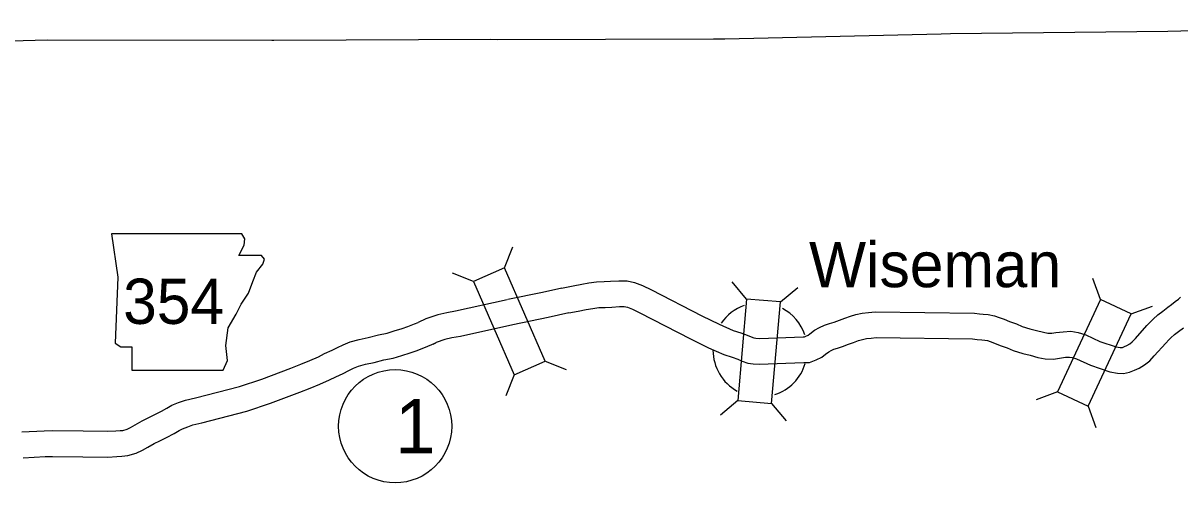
# Model space of a CAD drawing. Extents: x -939622 to -934222, y 1383701 to 1385301.
# Drawn here: x -936414.36 to -936373.86, y 1385077.05 to 1385093.13 of the extents above; entities that cross this region are included whole.
import ezdxf

# ---------------------------------------------------------------- set-up
doc = ezdxf.new("R2010")
doc.units = 0
for name, color, linetype in [('Level 10', 7, 'Continuous'), ('Level 2', 7, 'Continuous'), ('Level 20', 7, 'Continuous'), ('Level 21', 7, 'Continuous'), ('Level 24', 7, 'Continuous'), ('Level 27', 7, 'Continuous')]:
    doc.layers.add(name, color=color, linetype=linetype)

msp = doc.modelspace()

# ---------------------------------------------------------------- linework, layer by layer
at = {"layer": 'Level 10'}
for points in [[(-936395.498, 1385083.861), (-936395.448, 1385083.871), (-936395.101, 1385083.938), (-936394.802, 1385083.999), (-936394.547, 1385084.039), (-936394.284, 1385084.079), (-936394.016, 1385084.086), (-936393.795, 1385084.097), (-936393.499, 1385084.117), (-936393.209, 1385084.112), (-936392.953, 1385084.055), (-936392.671, 1385083.954), (-936392.363, 1385083.801), (-936390.593, 1385082.888), (-936389.984, 1385082.593), (-936389.499, 1385082.382), (-936389.235, 1385082.294), (-936389.008, 1385082.211), (-936388.864, 1385082.15), (-936388.777, 1385082.121), (-936388.704, 1385082.111), (-936388.57, 1385082.099), (-936387.043, 1385082.155), (-936387, 1385082.155), (-936386.953, 1385082.173), (-936386.872, 1385082.213), (-936386.813, 1385082.257), (-936386.652, 1385082.383), (-936386.471, 1385082.485), (-936386.299, 1385082.561), (-936386.124, 1385082.619), (-936385.968, 1385082.67), (-936385.771, 1385082.743), (-936385.589, 1385082.807), (-936385.392, 1385082.877), (-936385.207, 1385082.933), (-936384.98, 1385082.985), (-936384.756, 1385083.007), (-936384.528, 1385083.029), (-936381.055, 1385082.981), (-936380.879, 1385082.956), (-936380.746, 1385082.951), (-936380.566, 1385082.938), (-936380.35, 1385082.895), (-936380.191, 1385082.834), (-936380.015, 1385082.773), (-936379.825, 1385082.689), (-936379.582, 1385082.611), (-936379.377, 1385082.52), (-936379.113, 1385082.438), (-936378.882, 1385082.382), (-936378.632, 1385082.314), (-936378.482, 1385082.288), (-936378.34, 1385082.281), (-936378.197, 1385082.306), (-936377.95, 1385082.334), (-936377.673, 1385082.352), (-936377.416, 1385082.309), (-936377.152, 1385082.226), (-936376.657, 1385081.995), (-936376.089, 1385081.805), (-936375.951, 1385081.782), (-936375.901, 1385081.78), (-936375.866, 1385081.786), (-936375.803, 1385081.811), (-936375.713, 1385081.853), (-936375.617, 1385081.911), (-936375.528, 1385081.984), (-936375.416, 1385082.1), (-936375.017, 1385082.546), (-936374.887, 1385082.683), (-936374.796, 1385082.771), (-936374.632, 1385082.923), (-936374.457, 1385083.056), (-936374.276, 1385083.194), (-936374.15, 1385083.287), (-936374.026, 1385083.385), (-936373.907, 1385083.477), (-936373.839, 1385083.539)], [(-936395.498, 1385083.861), (-936396.174, 1385083.706), (-936397.394, 1385083.455)], [(-936397.408, 1385083.453), (-936399.22, 1385083.048), (-936399.52, 1385083), (-936399.844, 1385082.924), (-936400.262, 1385082.78), (-936400.523, 1385082.658)], [(-936395.257, 1385082.991), (-936394.926, 1385083.055), (-936394.642, 1385083.113), (-936394.408, 1385083.15), (-936394.205, 1385083.181), (-936393.983, 1385083.186), (-936393.742, 1385083.198), (-936393.476, 1385083.216), (-936393.316, 1385083.214), (-936393.203, 1385083.188), (-936393.023, 1385083.125), (-936392.77, 1385082.998), (-936390.995, 1385082.083), (-936390.359, 1385081.775), (-936389.821, 1385081.541), (-936389.532, 1385081.444), (-936389.34, 1385081.374), (-936389.185, 1385081.308), (-936388.98, 1385081.239), (-936388.801, 1385081.216), (-936388.592, 1385081.198), (-936387.022, 1385081.255), (-936386.832, 1385081.257), (-936386.595, 1385081.346), (-936386.398, 1385081.443), (-936386.265, 1385081.544), (-936386.152, 1385081.632), (-936386.068, 1385081.679), (-936385.975, 1385081.72), (-936385.842, 1385081.764), (-936385.672, 1385081.82), (-936385.467, 1385081.895), (-936385.287, 1385081.959), (-936385.111, 1385082.022), (-936384.976, 1385082.062), (-936384.834, 1385082.095), (-936384.669, 1385082.112), (-936384.491, 1385082.129), (-936381.124, 1385082.082), (-936380.962, 1385082.059), (-936380.796, 1385082.052), (-936380.687, 1385082.044), (-936380.6, 1385082.027), (-936380.498, 1385081.988), (-936380.346, 1385081.935), (-936380.146, 1385081.847), (-936379.904, 1385081.769), (-936379.694, 1385081.676), (-936379.352, 1385081.569), (-936379.105, 1385081.51), (-936378.828, 1385081.435), (-936378.58, 1385081.391), (-936378.284, 1385081.378), (-936378.069, 1385081.414), (-936377.868, 1385081.438), (-936377.72, 1385081.447), (-936377.627, 1385081.432), (-936377.478, 1385081.385), (-936376.991, 1385081.158), (-936376.309, 1385080.93), (-936376.043, 1385080.884), (-936375.835, 1385080.877), (-936375.619, 1385080.916), (-936375.446, 1385080.984), (-936375.288, 1385081.059), (-936375.097, 1385081.174), (-936374.917, 1385081.321), (-936374.758, 1385081.486), (-936374.355, 1385081.936), (-936374.249, 1385082.048), (-936374.178, 1385082.117), (-936374.052, 1385082.234), (-936373.911, 1385082.341), (-936373.736, 1385082.474)], [(-936395.257, 1385082.991), (-936395.978, 1385082.827), (-936397.212, 1385082.573)], [(-936414.402, 1385078.826), (-936413.627, 1385078.866), (-936413.334, 1385078.874), (-936412.258, 1385078.861), (-936411.412, 1385078.851), (-936411.118, 1385078.867), (-936410.966, 1385078.873), (-936410.864, 1385078.884), (-936410.718, 1385078.926), (-936410.601, 1385078.982), (-936410.436, 1385079.079), (-936410.191, 1385079.214), (-936409.979, 1385079.321), (-936409.745, 1385079.442), (-936409.509, 1385079.558), (-936409.332, 1385079.665), (-936409.146, 1385079.76), (-936408.915, 1385079.853), (-936408.674, 1385079.938), (-936408.324, 1385080.024), (-936406.783, 1385080.413), (-936406.005, 1385080.678), (-936404.986, 1385081.061), (-936404.639, 1385081.194), (-936404.324, 1385081.325), (-936404.022, 1385081.459), (-936403.804, 1385081.571), (-936403.542, 1385081.691), (-936403.356, 1385081.781), (-936403.159, 1385081.88), (-936402.903, 1385081.979), (-936402.592, 1385082.067), (-936402.283, 1385082.137), (-936401.922, 1385082.23), (-936401.613, 1385082.288), (-936401.369, 1385082.359), (-936401.086, 1385082.452), (-936400.894, 1385082.513), (-936400.656, 1385082.607), (-936400.523, 1385082.658)], [(-936397.211, 1385082.575), (-936399.051, 1385082.164), (-936399.346, 1385082.116), (-936399.594, 1385082.058), (-936399.903, 1385081.951), (-936399.913, 1385081.946)], [(-936414.355, 1385077.927), (-936413.592, 1385077.967), (-936413.328, 1385077.974), (-936412.269, 1385077.961), (-936411.392, 1385077.95), (-936411.076, 1385077.968), (-936410.899, 1385077.975), (-936410.69, 1385077.998), (-936410.397, 1385078.081), (-936410.178, 1385078.187), (-936409.991, 1385078.296), (-936409.771, 1385078.418), (-936409.571, 1385078.519), (-936409.34, 1385078.638), (-936409.075, 1385078.768), (-936408.894, 1385078.879), (-936408.773, 1385078.94), (-936408.597, 1385079.011), (-936408.417, 1385079.074), (-936408.107, 1385079.151), (-936406.528, 1385079.549), (-936405.701, 1385079.83), (-936404.667, 1385080.22), (-936404.304, 1385080.359), (-936403.969, 1385080.498), (-936403.634, 1385080.646), (-936403.41, 1385080.761), (-936403.158, 1385080.876), (-936402.956, 1385080.975), (-936402.794, 1385081.057), (-936402.618, 1385081.124), (-936402.37, 1385081.195), (-936402.072, 1385081.262), (-936401.726, 1385081.351), (-936401.404, 1385081.412), (-936401.103, 1385081.499), (-936400.81, 1385081.595), (-936400.593, 1385081.664), (-936400.329, 1385081.768), (-936399.913, 1385081.946), (-936400.016, 1385081.888)]]:
    msp.add_lwpolyline(points, dxfattribs=at)
at = {"layer": 'Level 2'}
for points in [[(-936414.79, 1385092.509), (-936413.507, 1385092.54), (-936405.653, 1385092.53), (-936405.584, 1385092.532), (-936397.983, 1385092.563), (-936397.749, 1385092.56), (-936390.193, 1385092.575), (-936389.791, 1385092.583), (-936382.219, 1385092.758), (-936381.889, 1385092.764), (-936374.283, 1385092.849), (-936365.65, 1385093.065), (-936365.569, 1385093.073), (-936363.852, 1385093.128)], [(-936414.79, 1385092.509), (-936413.507, 1385092.54), (-936405.653, 1385092.53), (-936405.584, 1385092.532), (-936397.983, 1385092.563), (-936397.749, 1385092.56), (-936390.193, 1385092.575), (-936389.791, 1385092.583), (-936382.219, 1385092.758), (-936381.889, 1385092.764), (-936374.283, 1385092.849), (-936365.65, 1385093.065), (-936365.569, 1385093.073), (-936363.91, 1385093.126)]]:
    msp.add_lwpolyline(points, dxfattribs=at)
at = {"layer": 'Level 20'}
for p, q in [((-936397.504, 1385084.567), (-936397.215, 1385085.305)), ((-936398.593, 1385084.092), (-936399.33, 1385084.381)), ((-936389.028, 1385083.476), (-936389.538, 1385084.082)), ((-936376.64, 1385083.457), (-936376.911, 1385084.201)), ((-936387.845, 1385083.374), (-936387.238, 1385083.883)), ((-936375.563, 1385082.955), (-936374.819, 1385083.226)), ((-936396.078, 1385081.301), (-936395.341, 1385081.012)), ((-936397.167, 1385080.826), (-936397.456, 1385080.088)), ((-936378.146, 1385080.226), (-936378.89, 1385079.955)), ((-936389.335, 1385079.925), (-936389.941, 1385079.416)), ((-936388.152, 1385079.823), (-936387.642, 1385079.217)), ((-936377.069, 1385079.725), (-936376.798, 1385078.98))]:
    msp.add_line(p, q, dxfattribs=at)
for points in [[(-936398.593, 1385084.092), (-936397.167, 1385080.826), (-936396.078, 1385081.301), (-936397.504, 1385084.567)], [(-936389.028, 1385083.476), (-936389.335, 1385079.925), (-936388.152, 1385079.823), (-936387.845, 1385083.374)], [(-936376.64, 1385083.457), (-936378.146, 1385080.226), (-936377.069, 1385079.725), (-936375.563, 1385082.955)]]:
    msp.add_lwpolyline(points, close=True, dxfattribs=at)
at = {"layer": 'Level 21'}
msp.add_lwpolyline([(-936411.267, 1385085.763), (-936411.039, 1385084.241), (-936411.14, 1385081.931), (-936410.937, 1385081.805), (-936410.556, 1385081.805), (-936410.556, 1385080.992), (-936407.359, 1385080.992), (-936407.207, 1385081.322), (-936407.257, 1385081.855), (-936407.181, 1385082.464), (-936406.902, 1385082.946), (-936406.724, 1385083.302), (-936406.471, 1385083.682), (-936406.318, 1385084.088), (-936406.192, 1385084.418), (-936405.963, 1385084.697), (-936405.912, 1385084.875), (-936406.014, 1385085.002), (-936406.801, 1385085.002), (-936406.623, 1385085.357), (-936406.598, 1385085.586), (-936406.703, 1385085.761)], close=True, dxfattribs=at)
at = {"layer": 'Level 24'}
for start, end in [(109.5638, 145.6965), (18.7186, 61.6388), (180.4583, 240.8593), (288.435, 343.2581)]:
    msp.add_arc((-936388.557, 1385081.698), 1.65, start, end, dxfattribs=at)
at = {"layer": 'Level 27'}
msp.add_circle((-936401.334, 1385079.027), 1.98, dxfattribs=at)

# ---------------------------------------------------------------- texts
at = {"layer": 'Level 21'}
msp.add_text('354', height=1.584, dxfattribs=at).set_placement((-936410.857, 1385082.606))
at = {"layer": 'Level 24'}
msp.add_text('Wiseman', height=1.584, dxfattribs=at).set_placement((-936386.844, 1385083.891))
at = {"layer": 'Level 27'}
msp.add_text('1', height=1.901, dxfattribs=at).set_placement((-936401.334, 1385078.077))

doc.saveas('drawing.dxf')
